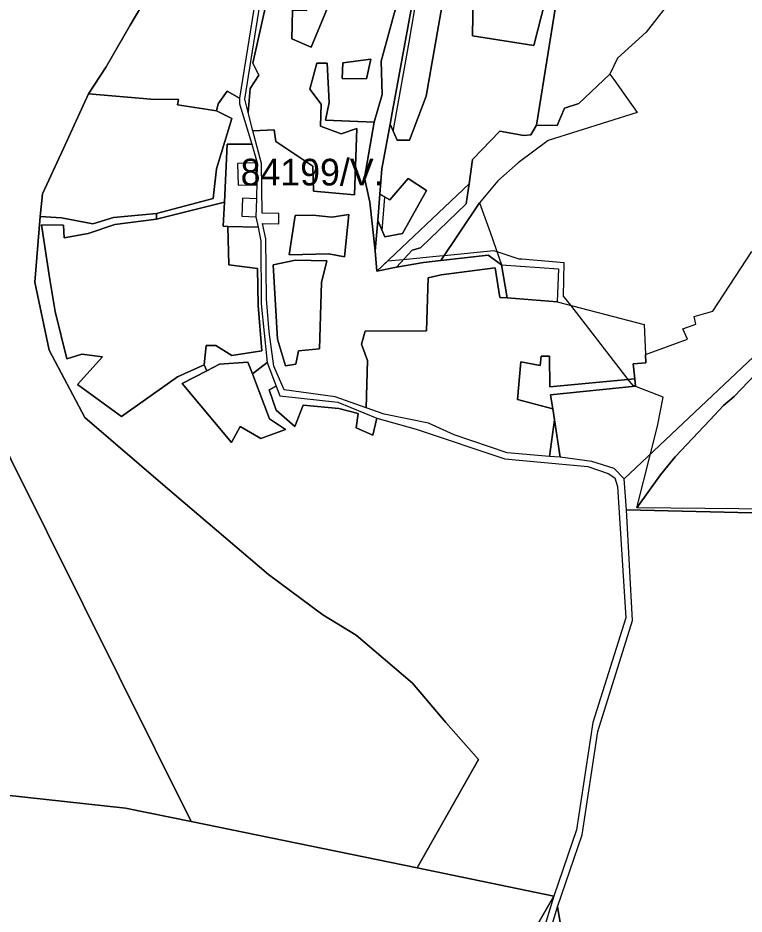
# Model space of a CAD drawing. Extents: x -477304 to -465429, y -1159113 to -1149210.
# Drawn here: x -472845 to -472437, y -1158035 to -1157531 of the extents above; entities that cross this region are included whole.
import ezdxf

# ---------------------------------------------------------------- set-up
doc = ezdxf.new("R2010")
doc.units = 0
for name, color, linetype in [('BPEJ_s', 7, 'Continuous'), ('PUPFL_s', 7, 'Continuous'), ('trav_porost_s', 7, 'Continuous')]:
    doc.layers.add(name, color=color, linetype=linetype)

msp = doc.modelspace()

# ---------------------------------------------------------------- linework, layer by layer
at = {"layer": 'BPEJ_s'}
for points in [[(-472414.98, -1157714.95), (-472443.05, -1157744.3), (-472449, -1157749.4), (-472456.74, -1157757.62), (-472476.23, -1157778.32), (-472484.31, -1157788.32), (-472497.7, -1157806.81), (-472490.06, -1157776.57), (-472486.11, -1157760.96), (-472482.88, -1157744.64), (-472498.91, -1157738.45), (-472500, -1157738.03), (-472502.54, -1157734.74), (-472534.84, -1157693.04), (-472538.85, -1157687.86), (-472538.5, -1157669.17), (-472562.37, -1157667.19), (-472563.89, -1157667.06), (-472576.25, -1157663.04), (-472577.99, -1157662.48), (-472606.02, -1157665.2), (-472608.5, -1157665.44), (-472628.91, -1157667.42), (-472637.88, -1157668.29), (-472643.78, -1157673.89), (-472644.7, -1157662.44), (-472643.31, -1157645.28), (-472640.79, -1157651.01), (-472639.23, -1157632.18), (-472642.12, -1157630.49), (-472640.97, -1157616.29), (-472636.31, -1157591.31), (-472634.57, -1157595.29), (-472625.58, -1157545.08), (-472612.12, -1157465.67)], [(-472421.36, -1157807.67), (-472497.7, -1157806.81), (-472490.06, -1157776.57), (-472486.11, -1157760.96), (-472482.88, -1157744.64), (-472498.91, -1157738.45), (-472500, -1157738.03), (-472502.54, -1157734.74), (-472534.84, -1157693.04), (-472538.85, -1157687.86), (-472538.5, -1157669.17), (-472562.37, -1157667.19), (-472563.89, -1157667.06), (-472576.25, -1157663.04), (-472577.99, -1157662.48), (-472606.02, -1157665.2), (-472608.5, -1157665.44), (-472628.91, -1157667.42), (-472637.88, -1157668.29), (-472643.78, -1157673.89), (-472644.7, -1157662.44), (-472643.31, -1157645.28), (-472640.79, -1157651.01), (-472639.23, -1157632.18), (-472642.12, -1157630.49), (-472640.97, -1157616.29), (-472636.31, -1157591.31), (-472634.57, -1157595.29), (-472625.58, -1157545.08), (-472612.12, -1157465.67)], [(-472727.45, -1157648.67), (-472730.09, -1157648.61), (-472729.41, -1157635.08), (-472727.79, -1157602.55), (-472714.01, -1157602.52), (-472711.01, -1157612.96), (-472711.4, -1157633.18), (-472711.79, -1157643.22), (-472710.53, -1157649.06), (-472727.45, -1157648.67)], [(-472421.36, -1157807.67), (-472497.7, -1157806.81), (-472484.31, -1157788.32), (-472476.23, -1157778.32), (-472456.74, -1157757.62), (-472449, -1157749.4), (-472443.05, -1157744.3), (-472414.98, -1157714.95)]]:
    msp.add_lwpolyline(points, dxfattribs=at)
msp.add_lwpolyline([(-472711.79, -1157643.22), (-472710.53, -1157649.06), (-472727.45, -1157648.67), (-472730.09, -1157648.61), (-472729.41, -1157635.08), (-472727.79, -1157602.55), (-472714.01, -1157602.52), (-472711.01, -1157612.96), (-472711.4, -1157633.18)], close=True, dxfattribs=at)
at = {"layer": 'PUPFL_s'}
for points in [[(-472640.97, -1157616.29), (-472642.12, -1157630.49), (-472643.31, -1157645.28), (-472644.7, -1157662.44), (-472647.76, -1157635.01), (-472650.76, -1157621.35), (-472645.27, -1157590.16), (-472640.73, -1157574.56), (-472641.3, -1157555.87), (-472631.6, -1157520.08), (-472627.31, -1157499.52), (-472622.04, -1157470.39), (-472613.52, -1157466.32), (-472635.1, -1157584.85), (-472636.31, -1157591.31)], [(-472716.07, -1157584.64), (-472718.01, -1157577.14), (-472707.94, -1157514.83), (-472682.02, -1157499.35), (-472622.04, -1157470.39), (-472627.31, -1157499.52), (-472643.48, -1157500.31), (-472648.49, -1157494.85), (-472657.93, -1157493.31), (-472680.65, -1157547.97), (-472691.46, -1157543.21), (-472691.22, -1157527.2), (-472683.18, -1157527.24), (-472680.32, -1157514.39), (-472694.61, -1157523.06), (-472705.74, -1157522.72), (-472713.46, -1157556.87), (-472710, -1157563.67), (-472714.97, -1157571.17)], [(-472733.87, -1157583.69), (-472755.77, -1157580.43), (-472755.28, -1157577.32), (-472770.85, -1157577.09), (-472805.73, -1157574.1), (-472795.95, -1157558.97), (-472782.45, -1157535.61), (-472772.83, -1157519.18), (-472758.6, -1157498.89), (-472713.2, -1157507.61), (-472711.3, -1157515.84), (-472720.88, -1157576.66), (-472727.86, -1157572.71), (-472732.89, -1157579.7)], [(-472311.68, -1157647.21), (-472387.21, -1157793.78), (-472386.06, -1157810.83), (-472503.5, -1157808.02), (-472504.85, -1157790.53), (-472323.18, -1157619.07), (-472302.9, -1157604.64), (-472275.59, -1157586), (-472232.06, -1157555.72), (-472211.42, -1157539.99), (-472184.94, -1157581.75), (-472189.72, -1157584.68), (-472208.64, -1157552.79), (-472228.92, -1157560.59), (-472243.95, -1157574.31), (-472254.16, -1157588.6), (-472260.18, -1157601.49), (-472252.54, -1157614.65)], [(-472681.39, -1157571.56), (-472677.58, -1157556.86), (-472671.73, -1157556.95), (-472670.49, -1157579.09), (-472672.61, -1157588.88), (-472645.27, -1157590.16), (-472650.76, -1157621.35), (-472647.76, -1157635.01), (-472644.7, -1157662.44), (-472643.78, -1157673.89), (-472632.77, -1157671.57), (-472617.53, -1157669.07), (-472607.86, -1157667.94), (-472581.29, -1157664.84), (-472573.76, -1157670.25), (-472570.6, -1157688.81), (-472574.63, -1157688.75), (-472577.26, -1157672.03), (-472607.62, -1157675.85), (-472614.95, -1157677.69), (-472615.85, -1157707.41), (-472650.33, -1157707.63), (-472652.31, -1157714.98), (-472648.99, -1157724.16), (-472649.69, -1157750.67), (-472667.14, -1157744.42), (-472695.9, -1157740.48), (-472701.62, -1157727.34), (-472704.21, -1157707.9), (-472705.7, -1157689.36), (-472706.12, -1157655.7), (-472707.97, -1157647.07), (-472698.87, -1157647.19), (-472698.76, -1157641.4), (-472708.2, -1157641.21), (-472708.66, -1157613.39), (-472713.42, -1157594.92), (-472701.43, -1157594.42), (-472700.59, -1157600.96), (-472679.7, -1157614.79), (-472679.37, -1157628.85), (-472656.35, -1157631.01), (-472654.95, -1157593.59), (-472663.77, -1157596.67), (-472675.41, -1157592.27), (-472675.15, -1157580.05)], [(-472647.23, -1157554.6), (-472662.9, -1157556.7), (-472663.27, -1157565.59), (-472649.64, -1157565.65)], [(-472647.23, -1157554.6), (-472649.64, -1157565.65), (-472663.27, -1157565.59), (-472662.9, -1157556.7)], [(-472619.32, -1157660.74), (-472593.5, -1157636.09), (-472591.9, -1157624.67), (-472590, -1157611.1), (-472574.65, -1157595.23), (-472561.1, -1157597.58), (-472557.24, -1157597.26), (-472554.08, -1157591.72), (-472542.44, -1157592.04), (-472538.43, -1157582.27), (-472530.32, -1157579.59), (-472512.79, -1157563.05), (-472510.66, -1157566.05), (-472497.51, -1157584.59), (-472547.57, -1157600.48), (-472564.31, -1157612.98), (-472575.82, -1157623.16), (-472586.08, -1157635.42), (-472607.86, -1157667.94), (-472617.53, -1157669.07), (-472632.77, -1157671.57), (-472623.93, -1157662.08)], [(-472720.9, -1157579.75), (-472714.01, -1157602.52), (-472727.79, -1157602.55), (-472729.41, -1157635.08), (-472767.53, -1157644.55), (-472767.63, -1157641.42), (-472735.7, -1157633.07), (-472733.88, -1157616.35), (-472725.17, -1157588.07), (-472733.87, -1157583.69), (-472732.89, -1157579.7), (-472727.86, -1157572.71), (-472720.88, -1157576.66)], [(-472832.88, -1157643.2), (-472831.59, -1157630.41), (-472819.79, -1157604.88), (-472805.73, -1157574.1), (-472770.85, -1157577.09), (-472755.28, -1157577.32), (-472755.77, -1157580.43), (-472733.87, -1157583.69), (-472725.17, -1157588.07), (-472733.88, -1157616.35), (-472735.7, -1157633.07), (-472767.63, -1157641.42), (-472791.82, -1157643.61), (-472803.33, -1157647.2), (-472821, -1157643.86)], [(-472615.9, -1157628.59), (-472629.37, -1157652.76), (-472639.23, -1157654.56), (-472643.31, -1157645.28), (-472642.12, -1157630.49), (-472636.45, -1157633.8), (-472626.18, -1157621.67)], [(-472593.5, -1157636.09), (-472619.32, -1157660.74), (-472623.93, -1157662.08), (-472632.77, -1157671.57), (-472643.78, -1157673.89), (-472591.9, -1157624.67)], [(-472710.8, -1157672.33), (-472710.46, -1157693.22), (-472708.44, -1157718.63), (-472725.16, -1157721.21), (-472734.15, -1157715.58), (-472739.63, -1157715.55), (-472740.75, -1157726.56), (-472755.86, -1157733.21), (-472787.21, -1157755.64), (-472811.92, -1157737.61), (-472797.87, -1157721.92), (-472809.47, -1157720.57), (-472817.89, -1157723.18), (-472824.6, -1157696.48), (-472827.5, -1157678.62), (-472832.26, -1157647.88), (-472819.87, -1157647.96), (-472819.45, -1157655.18), (-472805.96, -1157652.68), (-472790.92, -1157647.63), (-472767.53, -1157644.55), (-472729.41, -1157635.08), (-472730.09, -1157648.61), (-472727.45, -1157648.67), (-472726.86, -1157670.25)], [(-472586.08, -1157635.42), (-472580.09, -1157651.94), (-472573.76, -1157670.25), (-472581.29, -1157664.84), (-472607.86, -1157667.94)], [(-472832.88, -1157643.2), (-472821, -1157643.86), (-472803.33, -1157647.2), (-472791.82, -1157643.61), (-472767.63, -1157641.42), (-472767.53, -1157644.55), (-472790.92, -1157647.63), (-472805.96, -1157652.68), (-472819.45, -1157655.18), (-472819.87, -1157647.96), (-472832.26, -1157647.88), (-472827.5, -1157678.62), (-472824.6, -1157696.48), (-472817.89, -1157723.18), (-472809.47, -1157720.57), (-472797.87, -1157721.92), (-472811.92, -1157737.61), (-472787.21, -1157755.64), (-472755.86, -1157733.21), (-472740.75, -1157726.56), (-472739.26, -1157729.88), (-472753.19, -1157737.08), (-472725.51, -1157770.11), (-472720.62, -1157761.23), (-472708.93, -1157767.97), (-472695.16, -1157762.88), (-472704, -1157756.85), (-472713.56, -1157731.62), (-472705.35, -1157725.17), (-472700.31, -1157738.54), (-472704.37, -1157740.53), (-472700.3, -1157751.91), (-472689.93, -1157761.13), (-472685.15, -1157749.26), (-472665.14, -1157751.12), (-472654.26, -1157753.79), (-472655.4, -1157761.96), (-472646.09, -1157765.98), (-472643.79, -1157756.55), (-472621.63, -1157762.68), (-472571.92, -1157779.27), (-472525.21, -1157783.63), (-472513.82, -1157787.52), (-472510, -1157790.09), (-472508.51, -1157794.91), (-472503.95, -1157868.65), (-472522.44, -1157927.66), (-472531.59, -1157987.98), (-472544.4, -1158025.13), (-472621.13, -1158009.33), (-472586.69, -1157948.4), (-472605.1, -1157927.55), (-472623.69, -1157905.5), (-472655.34, -1157878.5), (-472674.17, -1157867.1), (-472704.57, -1157844.33), (-472762.76, -1157794.92), (-472807.91, -1157756.1), (-472827.91, -1157718.3), (-472835.99, -1157680.12)], [(-472669.06, -1157643.5), (-472679.82, -1157642.36), (-472689.58, -1157642.61), (-472693.01, -1157664.61), (-472670.73, -1157664.13), (-472661.99, -1157665.72), (-472659.5, -1157641.99)], [(-472661.99, -1157665.72), (-472670.73, -1157664.13), (-472693.01, -1157664.61), (-472689.58, -1157642.61), (-472679.82, -1157642.36), (-472669.06, -1157643.5), (-472659.5, -1157641.99)], [(-472726.86, -1157670.25), (-472727.45, -1157648.67), (-472710.53, -1157649.06), (-472708.89, -1157657.01), (-472708.76, -1157692.28), (-472705.35, -1157725.17), (-472713.56, -1157731.62), (-472716.18, -1157725.05), (-472732.2, -1157726.19), (-472739.26, -1157729.88), (-472740.75, -1157726.56), (-472739.63, -1157715.55), (-472734.15, -1157715.58), (-472725.16, -1157721.21), (-472708.44, -1157718.63), (-472710.46, -1157693.22), (-472710.8, -1157672.33)], [(-472748.11, -1157983.18), (-472784.98, -1157975.65), (-472898.28, -1157963.38), (-472967.12, -1157969.81), (-472957.76, -1157941.65), (-472948.22, -1157916.34), (-472940.24, -1157894.98), (-472935.22, -1157873.12), (-472923.48, -1157838.43), (-472921.57, -1157798.12), (-472919.77, -1157758.15), (-472920.48, -1157705.19), (-472916.3, -1157684.6), (-472913.39, -1157672.24), (-472910.2, -1157657.51)], [(-472676.05, -1157717.58), (-472674.96, -1157680.16), (-472671.83, -1157667.98), (-472689.51, -1157667.6), (-472702.1, -1157670.32), (-472699.61, -1157712.02), (-472695.03, -1157726.98), (-472689.25, -1157726.17), (-472687.85, -1157718.55)], [(-472687.85, -1157718.55), (-472689.25, -1157726.17), (-472695.03, -1157726.98), (-472699.61, -1157712.02), (-472702.1, -1157670.32), (-472689.51, -1157667.6), (-472671.83, -1157667.98), (-472674.96, -1157680.16), (-472676.05, -1157717.58)], [(-472546.8, -1157777.96), (-472570.52, -1157775.9), (-472600.36, -1157765.88), (-472614.72, -1157759.38), (-472639.72, -1157754.24), (-472649.69, -1157750.67), (-472648.99, -1157724.16), (-472652.31, -1157714.98), (-472650.33, -1157707.63), (-472615.85, -1157707.41), (-472614.95, -1157677.69), (-472607.62, -1157675.85), (-472577.26, -1157672.03), (-472574.63, -1157688.75), (-472570.6, -1157688.81), (-472542.52, -1157691.02), (-472493.64, -1157703.88), (-472492.75, -1157720.76), (-472492.6, -1157725.41), (-472499.67, -1157725.92), (-472498.9, -1157734.4), (-472546.62, -1157738.92), (-472546.78, -1157721.65), (-472551.43, -1157721.65), (-472552.08, -1157726.83), (-472562.83, -1157724.89), (-472564.7, -1157746), (-472544.95, -1157751.18), (-472544, -1157757.4)], [(-472541.69, -1157672.51), (-472542.52, -1157691.02), (-472570.6, -1157688.81), (-472573.76, -1157670.25)], [(-472498.53, -1157738.41), (-472546.15, -1157743.34), (-472544.95, -1157751.18), (-472564.7, -1157746), (-472562.83, -1157724.89), (-472552.08, -1157726.83), (-472551.43, -1157721.65), (-472546.78, -1157721.65), (-472546.62, -1157738.92), (-472498.9, -1157734.4)], [(-472713.56, -1157731.62), (-472704, -1157756.85), (-472695.16, -1157762.88), (-472708.93, -1157767.97), (-472720.62, -1157761.23), (-472725.51, -1157770.11), (-472753.19, -1157737.08), (-472739.26, -1157729.88), (-472732.2, -1157726.19), (-472716.18, -1157725.05)], [(-472665.63, -1157747.49), (-472643.79, -1157756.55), (-472646.09, -1157765.98), (-472655.4, -1157761.96), (-472654.26, -1157753.79), (-472665.14, -1157751.12), (-472685.15, -1157749.26), (-472689.93, -1157761.13), (-472700.3, -1157751.91), (-472704.37, -1157740.53), (-472700.31, -1157738.54), (-472698.24, -1157744.02)], [(-472544, -1157757.4), (-472540.79, -1157778.48), (-472546.8, -1157777.96)], [(-472619.75, -1158156.36), (-472698.66, -1158293.9), (-472743.94, -1158259.93), (-472783.7, -1158250.43), (-472826.89, -1158215.87), (-472852.35, -1158194.2), (-472889.37, -1158171.51), (-472932.53, -1158154.81), (-473161.36, -1158035.7), (-473180.38, -1158031.66), (-473150.23, -1158018.53), (-473118.53, -1158009.69), (-473089.69, -1158001.66), (-473051.93, -1157991.88), (-473016.86, -1157984.4), (-472972.24, -1157970.23), (-472967.12, -1157969.81), (-472898.28, -1157963.38), (-472784.98, -1157975.65), (-472748.11, -1157983.18), (-472621.13, -1158009.33), (-472544.4, -1158025.13)], [(-472547.23, -1158047.28), (-472542.32, -1158031.18), (-472540.09, -1158044.06), (-472527.44, -1158117.12), (-472524.45, -1158134.67), (-472515.4, -1158187.82), (-472513.48, -1158199.1), (-472605.89, -1158161.93), (-472619.75, -1158156.36), (-472544.4, -1158025.13), (-472550.81, -1158046.54), (-472559.4, -1158061.25), (-472557.06, -1158062.89)]]:
    msp.add_lwpolyline(points, close=True, dxfattribs=at)
for points in [[(-472606.02, -1157517.66), (-472615.98, -1157575.39), (-472625.45, -1157600.25), (-472632.45, -1157600.13), (-472636.31, -1157591.31), (-472635.1, -1157584.85), (-472613.52, -1157466.32)], [(-472849.8, -1157480.6), (-472761.77, -1157498.29), (-472758.6, -1157498.89), (-472772.83, -1157519.18), (-472782.45, -1157535.61), (-472795.95, -1157558.97), (-472805.73, -1157574.1), (-472819.79, -1157604.88), (-472831.59, -1157630.41), (-472832.88, -1157643.2), (-472835.99, -1157680.12), (-472827.91, -1157718.3), (-472807.91, -1157756.1), (-472762.76, -1157794.92), (-472704.57, -1157844.33), (-472674.17, -1157867.1), (-472655.34, -1157878.5), (-472623.69, -1157905.5), (-472605.1, -1157927.55), (-472586.69, -1157948.4), (-472621.13, -1158009.33), (-472748.11, -1157983.18), (-472910.2, -1157657.51)], [(-472691.22, -1157527.2), (-472691.46, -1157543.21), (-472680.65, -1157547.97), (-472657.93, -1157493.31)], [(-472631.6, -1157520.08), (-472641.3, -1157555.87), (-472640.73, -1157574.56), (-472645.27, -1157590.16), (-472672.61, -1157588.88), (-472670.49, -1157579.09), (-472671.73, -1157556.95), (-472677.58, -1157556.86), (-472681.39, -1157571.56), (-472675.15, -1157580.05), (-472675.41, -1157592.27), (-472663.77, -1157596.67), (-472654.95, -1157593.59), (-472656.35, -1157631.01), (-472679.37, -1157628.85), (-472679.7, -1157614.79), (-472700.59, -1157600.96), (-472701.43, -1157594.42), (-472713.42, -1157594.92), (-472716.07, -1157584.64), (-472714.97, -1157571.17), (-472710, -1157563.67), (-472713.46, -1157556.87), (-472705.74, -1157522.72)], [(-472543.31, -1157525.23), (-472554.08, -1157591.72), (-472557.24, -1157597.26), (-472561.1, -1157597.58), (-472574.65, -1157595.23), (-472590, -1157611.1), (-472591.9, -1157624.67), (-472643.78, -1157673.89), (-472644.7, -1157662.44), (-472643.31, -1157645.28), (-472639.23, -1157654.56), (-472629.37, -1157652.76), (-472615.9, -1157628.59), (-472626.18, -1157621.67), (-472636.45, -1157633.8), (-472642.12, -1157630.49), (-472640.97, -1157616.29), (-472636.31, -1157591.31), (-472632.45, -1157600.13), (-472625.45, -1157600.25), (-472615.98, -1157575.39), (-472606.02, -1157517.66)], [(-472549.01, -1157521.09), (-472555.49, -1157547.05), (-472590.03, -1157541.65), (-472589.71, -1157518.62)], [(-472589.71, -1157518.62), (-472590.03, -1157541.65), (-472555.49, -1157547.05), (-472549.01, -1157521.09)], [(-472475.87, -1157518.03), (-472492.43, -1157539.55), (-472508.64, -1157554.03), (-472512.79, -1157563.05), (-472530.32, -1157579.59), (-472538.43, -1157582.27), (-472542.44, -1157592.04), (-472554.08, -1157591.72), (-472543.31, -1157525.23)], [(-472323.18, -1157619.07), (-472504.85, -1157790.53), (-472510.5, -1157784.71), (-472522.99, -1157780.76), (-472540.79, -1157778.48), (-472544, -1157757.4), (-472544.95, -1157751.18), (-472546.15, -1157743.34), (-472498.53, -1157738.41), (-472498.9, -1157734.4), (-472499.67, -1157725.92), (-472492.6, -1157725.41), (-472492.75, -1157720.76), (-472469.14, -1157712.16), (-472471.83, -1157706.26), (-472464.49, -1157703.7), (-472465.47, -1157699.34), (-472455.01, -1157696.34), (-472433.12, -1157662.79)], [(-472540.09, -1158044.06), (-472542.32, -1158031.18), (-472528.39, -1157990.64), (-472519.52, -1157932.67), (-472500.07, -1157870.28), (-472503.5, -1157808.02), (-472386.06, -1157810.83), (-472380.65, -1157930.29), (-472376.8, -1158015.46), (-472355.74, -1158054.76)]]:
    msp.add_lwpolyline(points, dxfattribs=at)
at = {"layer": 'trav_porost_s'}
for points in [[(-472730.09, -1157648.61), (-472729.41, -1157635.08), (-472727.79, -1157602.55), (-472714.01, -1157602.52), (-472711.01, -1157612.96), (-472711.4, -1157633.18), (-472719.19, -1157632.87), (-472719.58, -1157642.92), (-472711.79, -1157643.22), (-472710.53, -1157649.06), (-472727.45, -1157648.67)], [(-472721.68, -1157625.54), (-472711.39, -1157625.28), (-472711.71, -1157612.98), (-472722.01, -1157613.25)]]:
    msp.add_lwpolyline(points, close=True, dxfattribs=at)

# ---------------------------------------------------------------- texts
at = {"layer": 'BPEJ_s'}
msp.add_text('84199/V.', height=15, dxfattribs=at).set_placement((-472720.31, -1157625.68))

doc.saveas('drawing.dxf')
